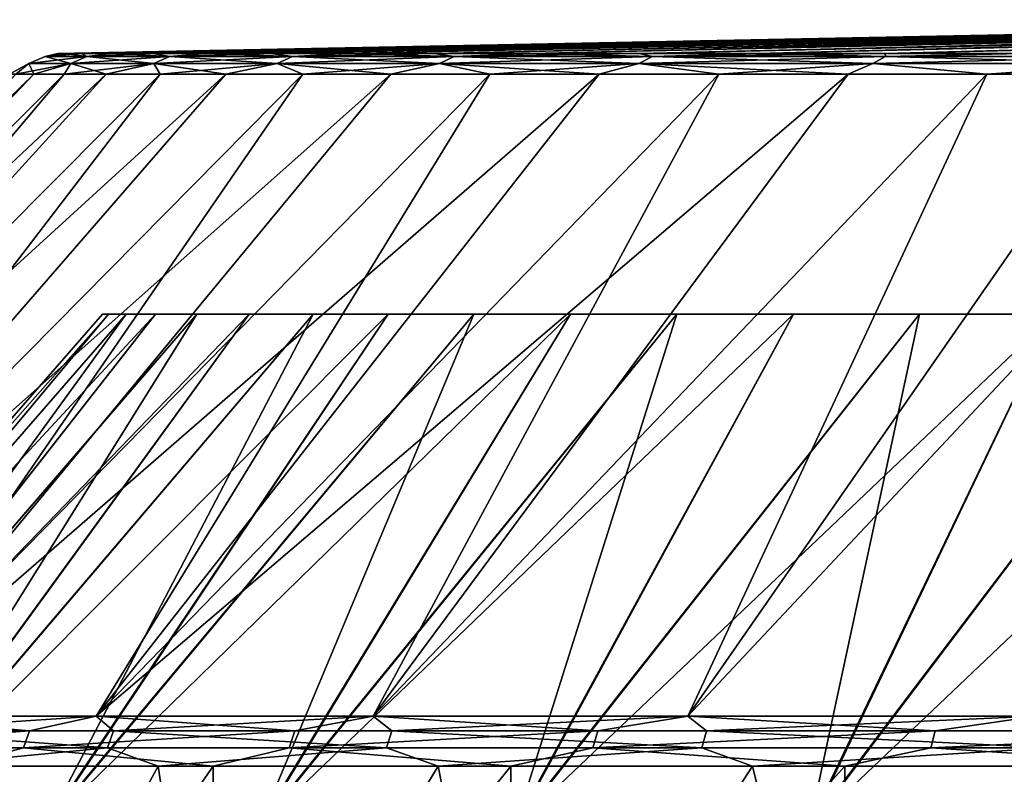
# Model space of a CAD drawing. Header units: millimetres. Extents: x -139 to 106, y -8 to 139.
# Tile 354 of 459: x 5.81 to 9.99, y 136.1 to 139.31. Entities that reach past the tile are written whole.
import ezdxf

# ---------------------------------------------------------------- set-up
doc = ezdxf.new("R2010")
doc.units = ezdxf.units.MM
doc.header["$LTSCALE"] = 53.842063
for name, color, linetype in [('342', 7, 'CONTINUOUS'), ('343', 7, 'CONTINUOUS'), ('344', 7, 'CONTINUOUS'), ('347', 7, 'CONTINUOUS'), ('348', 7, 'CONTINUOUS'), ('351', 7, 'CONTINUOUS'), ('360', 7, 'CONTINUOUS'), ('362', 7, 'CONTINUOUS')]:
    doc.layers.add(name, color=color, linetype=linetype)

msp = doc.modelspace()

# ---------------------------------------------------------------- linework, layer by layer
at = {"layer": '342', "color": 8, "linetype": 'CONTINUOUS'}
for points in [[(6.631, 134.5629, -10.9234), (5.5342, 134.5629, -9.3057), (6.631, 136.1386, -10.9234), (6.631, 134.5629, -10.9234)], [(6.631, 136.1386, -10.9234), (5.5342, 134.5629, -9.3057), (5.5342, 136.1386, -9.3057), (6.631, 136.1386, -10.9234)], [(7.8962, 134.5629, -12.413), (6.631, 134.5629, -10.9234), (7.8962, 136.1386, -12.413), (7.8962, 134.5629, -12.413)], [(7.8962, 136.1386, -12.413), (6.631, 134.5629, -10.9234), (6.631, 136.1386, -10.9234), (7.8962, 136.1386, -12.413)], [(9.3151, 134.5629, -13.757), (7.8962, 134.5629, -12.413), (9.3151, 136.1386, -13.757), (9.3151, 134.5629, -13.757)], [(9.3151, 136.1386, -13.757), (7.8962, 134.5629, -12.413), (7.8962, 136.1386, -12.413), (9.3151, 136.1386, -13.757)], [(10.871, 134.5629, -14.9398), (9.3151, 134.5629, -13.757), (10.871, 136.1386, -14.9398), (10.871, 134.5629, -14.9398)], [(10.871, 136.1386, -14.9398), (9.3151, 134.5629, -13.757), (9.3151, 136.1386, -13.757), (10.871, 136.1386, -14.9398)]]:
    msp.add_3dface(points, dxfattribs=at)
at = {"layer": '343', "color": 8, "linetype": 'CONTINUOUS'}
for points in [[(5.3687, 136.1386, 9.025), (5.5342, 134.5629, 9.3058), (6.3977, 136.1386, 10.6095), (5.3687, 136.1386, 9.025)], [(5.5342, 134.5629, 9.3058), (6.631, 134.5629, 10.9234), (6.3977, 136.1386, 10.6095), (5.5342, 134.5629, 9.3058)], [(6.3977, 136.1386, 10.6095), (6.631, 134.5629, 10.9234), (7.5867, 136.1386, 12.0778), (6.3977, 136.1386, 10.6095)], [(6.631, 134.5629, 10.9234), (7.8962, 134.5629, 12.413), (7.5867, 136.1386, 12.0778), (6.631, 134.5629, 10.9234)], [(7.5867, 136.1386, 12.0778), (7.8962, 134.5629, 12.413), (8.9226, 136.1386, 13.4138), (7.5867, 136.1386, 12.0778)], [(7.8962, 134.5629, 12.413), (9.3151, 134.5629, 13.757), (8.9226, 136.1386, 13.4138), (7.8962, 134.5629, 12.413)], [(8.9226, 136.1386, 13.4138), (9.3151, 134.5629, 13.757), (10.3909, 136.1386, 14.6028), (8.9226, 136.1386, 13.4138)], [(9.3151, 134.5629, 13.757), (10.871, 134.5629, 14.9398), (10.3909, 136.1386, 14.6028), (9.3151, 134.5629, 13.757)]]:
    msp.add_3dface(points, dxfattribs=at)
at = {"layer": '344', "color": 8, "linetype": 'CONTINUOUS'}
for points in [[(4.8957, 136.2887, -8.0615), (5.1307, 136.3508, -8.4136), (5.8497, 136.2887, -9.7368), (4.8957, 136.2887, -8.0615)], [(5.1307, 136.3508, -8.4136), (6.1334, 136.3508, -10.0801), (5.8497, 136.2887, -9.7368), (5.1307, 136.3508, -8.4136)], [(6.1334, 136.3508, 10.0801), (5.1307, 136.3508, 8.4136), (5.1937, 136.2887, 8.6312), (6.1334, 136.3508, 10.0801)], [(6.2068, 136.2887, 10.2714), (6.1334, 136.3508, 10.0801), (5.1937, 136.2887, 8.6312), (6.2068, 136.2887, 10.2714)], [(5.8497, 136.2887, -9.7368), (6.1334, 136.3508, -10.0801), (6.9773, 136.2887, -11.3006), (5.8497, 136.2887, -9.7368)], [(6.1334, 136.3508, -10.0801), (7.3104, 136.3508, -11.6284), (6.9773, 136.2887, -11.3006), (6.1334, 136.3508, -10.0801)], [(7.3104, 136.3508, 11.6284), (6.1334, 136.3508, 10.0801), (6.2068, 136.2887, 10.2714), (7.3104, 136.3508, 11.6284)], [(7.3896, 136.2887, 11.7939), (7.3104, 136.3508, 11.6284), (6.2068, 136.2887, 10.2714), (7.3896, 136.2887, 11.7939)], [(6.9773, 136.2887, -11.3006), (7.3104, 136.3508, -11.6284), (8.2656, 136.2887, -12.7348), (6.9773, 136.2887, -11.3006)], [(7.3104, 136.3508, -11.6284), (8.6479, 136.3508, -13.0404), (8.2656, 136.2887, -12.7348), (7.3104, 136.3508, -11.6284)], [(8.6479, 136.3508, 13.0404), (7.3104, 136.3508, 11.6284), (7.3896, 136.2887, 11.7939), (8.6479, 136.3508, 13.0404)], [(8.7283, 136.2887, 13.1813), (8.6479, 136.3508, 13.0404), (7.3896, 136.2887, 11.7939), (8.7283, 136.2887, 13.1813)], [(8.2656, 136.2887, -12.7348), (8.6479, 136.3508, -13.0404), (9.6999, 136.2887, -14.0232), (8.2656, 136.2887, -12.7348)], [(8.6479, 136.3508, -13.0404), (10.1302, 136.3508, -14.2995), (9.6999, 136.2887, -14.0232), (8.6479, 136.3508, -13.0404)], [(10.1302, 136.3508, 14.2995), (8.6479, 136.3508, 13.0404), (8.7283, 136.2887, 13.1813), (10.1302, 136.3508, 14.2995)], [(10.2076, 136.2887, 14.4176), (10.1302, 136.3508, 14.2995), (8.7283, 136.2887, 13.1813), (10.2076, 136.2887, 14.4176)], [(9.6999, 136.2887, -14.0232), (10.1302, 136.3508, -14.2995), (11.2636, 136.2887, -15.1508), (9.6999, 136.2887, -14.0232)], [(5.8244, 136.2163, -9.753), (4.8688, 136.2163, -8.0749), (5.8497, 136.2887, -9.7368), (5.8244, 136.2163, -9.753)], [(4.8688, 136.2163, -8.0749), (4.8957, 136.2887, -8.0615), (5.8497, 136.2887, -9.7368), (4.8688, 136.2163, -8.0749)], [(5.1673, 136.2163, 8.6455), (6.1822, 136.2163, 10.2885), (5.1937, 136.2887, 8.6312), (5.1673, 136.2163, 8.6455)], [(6.1822, 136.2163, 10.2885), (6.2068, 136.2887, 10.2714), (5.1937, 136.2887, 8.6312), (6.1822, 136.2163, 10.2885)], [(6.9539, 136.2163, -11.3194), (5.8244, 136.2163, -9.753), (6.9773, 136.2887, -11.3006), (6.9539, 136.2163, -11.3194)], [(5.8244, 136.2163, -9.753), (5.8497, 136.2887, -9.7368), (6.9773, 136.2887, -11.3006), (5.8244, 136.2163, -9.753)], [(6.1822, 136.2163, 10.2885), (7.3669, 136.2163, 11.8135), (6.2068, 136.2887, 10.2714), (6.1822, 136.2163, 10.2885)], [(7.3669, 136.2163, 11.8135), (7.3896, 136.2887, 11.7939), (6.2068, 136.2887, 10.2714), (7.3669, 136.2163, 11.8135)], [(8.2444, 136.2163, -12.756), (6.9539, 136.2163, -11.3194), (8.2656, 136.2887, -12.7348), (8.2444, 136.2163, -12.756)], [(6.9539, 136.2163, -11.3194), (6.9773, 136.2887, -11.3006), (8.2656, 136.2887, -12.7348), (6.9539, 136.2163, -11.3194)], [(7.3669, 136.2163, 11.8135), (8.7078, 136.2163, 13.2032), (7.3896, 136.2887, 11.7939), (7.3669, 136.2163, 11.8135)], [(8.7078, 136.2163, 13.2032), (8.7283, 136.2887, 13.1813), (7.3896, 136.2887, 11.7939), (8.7078, 136.2163, 13.2032)], [(9.681, 136.2163, -14.0465), (8.2444, 136.2163, -12.756), (9.6999, 136.2887, -14.0232), (9.681, 136.2163, -14.0465)], [(8.2444, 136.2163, -12.756), (8.2656, 136.2887, -12.7348), (9.6999, 136.2887, -14.0232), (8.2444, 136.2163, -12.756)], [(8.7078, 136.2163, 13.2032), (10.1896, 136.2163, 14.4416), (8.7283, 136.2887, 13.1813), (8.7078, 136.2163, 13.2032)], [(10.1896, 136.2163, 14.4416), (10.2076, 136.2887, 14.4176), (8.7283, 136.2887, 13.1813), (10.1896, 136.2163, 14.4416)], [(11.2474, 136.2163, -15.176), (9.681, 136.2163, -14.0465), (11.2636, 136.2887, -15.1508), (11.2474, 136.2163, -15.176)], [(9.681, 136.2163, -14.0465), (9.6999, 136.2887, -14.0232), (11.2636, 136.2887, -15.1508), (9.681, 136.2163, -14.0465)], [(5.8244, 136.2163, -9.753), (5.5342, 136.1386, -9.3057), (4.8688, 136.2163, -8.0749), (5.8244, 136.2163, -9.753)], [(5.1673, 136.2163, 8.6455), (5.3687, 136.1386, 9.025), (6.1822, 136.2163, 10.2885), (5.1673, 136.2163, 8.6455)], [(5.3687, 136.1386, 9.025), (6.3977, 136.1386, 10.6095), (6.1822, 136.2163, 10.2885), (5.3687, 136.1386, 9.025)], [(6.631, 136.1386, -10.9234), (5.5342, 136.1386, -9.3057), (5.8244, 136.2163, -9.753), (6.631, 136.1386, -10.9234)], [(6.9539, 136.2163, -11.3194), (6.631, 136.1386, -10.9234), (5.8244, 136.2163, -9.753), (6.9539, 136.2163, -11.3194)], [(6.1822, 136.2163, 10.2885), (6.3977, 136.1386, 10.6095), (7.3669, 136.2163, 11.8135), (6.1822, 136.2163, 10.2885)], [(6.3977, 136.1386, 10.6095), (7.5867, 136.1386, 12.0778), (7.3669, 136.2163, 11.8135), (6.3977, 136.1386, 10.6095)], [(7.8962, 136.1386, -12.413), (6.631, 136.1386, -10.9234), (6.9539, 136.2163, -11.3194), (7.8962, 136.1386, -12.413)], [(8.2444, 136.2163, -12.756), (7.8962, 136.1386, -12.413), (6.9539, 136.2163, -11.3194), (8.2444, 136.2163, -12.756)], [(7.3669, 136.2163, 11.8135), (7.5867, 136.1386, 12.0778), (8.7078, 136.2163, 13.2032), (7.3669, 136.2163, 11.8135)], [(7.5867, 136.1386, 12.0778), (8.9226, 136.1386, 13.4138), (8.7078, 136.2163, 13.2032), (7.5867, 136.1386, 12.0778)], [(9.3151, 136.1386, -13.757), (7.8962, 136.1386, -12.413), (8.2444, 136.2163, -12.756), (9.3151, 136.1386, -13.757)], [(9.681, 136.2163, -14.0465), (9.3151, 136.1386, -13.757), (8.2444, 136.2163, -12.756), (9.681, 136.2163, -14.0465)], [(8.7078, 136.2163, 13.2032), (8.9226, 136.1386, 13.4138), (10.1896, 136.2163, 14.4416), (8.7078, 136.2163, 13.2032)], [(8.9226, 136.1386, 13.4138), (10.3909, 136.1386, 14.6028), (10.1896, 136.2163, 14.4416), (8.9226, 136.1386, 13.4138)], [(10.871, 136.1386, -14.9398), (9.3151, 136.1386, -13.757), (9.681, 136.2163, -14.0465), (10.871, 136.1386, -14.9398)], [(11.2474, 136.2163, -15.176), (10.871, 136.1386, -14.9398), (9.681, 136.2163, -14.0465), (11.2474, 136.2163, -15.176)]]:
    msp.add_3dface(points, dxfattribs=at)
at = {"layer": '347', "color": 8, "linetype": 'CONTINUOUS'}
for points in [[(3.2749, 136.3508, -2.9059), (3.0647, 136.3508, -0.9725), (5.8688, 139.0783, -1.7686), (3.2749, 136.3508, -2.9059)], [(5.8688, 139.0783, -1.7686), (3.0647, 136.3508, -0.9725), (5.7916, 139.0783, -0.8858), (5.8688, 139.0783, -1.7686)], [(3.693, 136.3508, -4.8054), (3.2749, 136.3508, -2.9059), (6.1765, 139.0783, -3.5133), (3.693, 136.3508, -4.8054)], [(6.1765, 139.0783, -3.5133), (3.2749, 136.3508, -2.9059), (5.9973, 139.0783, -2.6455), (6.1765, 139.0783, -3.5133)], [(5.9973, 139.0783, -2.6455), (3.2749, 136.3508, -2.9059), (5.8688, 139.0783, -1.7686), (5.9973, 139.0783, -2.6455)], [(3.2749, 136.3508, 2.9059), (3.693, 136.3508, 4.8054), (5.9973, 139.0783, 2.6455), (3.2749, 136.3508, 2.9059)], [(5.7916, 139.0783, 0.8858), (3.2749, 136.3508, 2.9059), (5.8688, 139.0783, 1.7686), (5.7916, 139.0783, 0.8858)], [(5.8688, 139.0783, 1.7686), (3.2749, 136.3508, 2.9059), (5.9973, 139.0783, 2.6455), (5.8688, 139.0783, 1.7686)], [(4.314, 136.3508, -6.6485), (3.693, 136.3508, -4.8054), (6.6846, 139.0783, -5.2105), (4.314, 136.3508, -6.6485)], [(6.6846, 139.0783, -5.2105), (3.693, 136.3508, -4.8054), (6.4058, 139.0783, -4.3693), (6.6846, 139.0783, -5.2105)], [(6.4058, 139.0783, -4.3693), (3.693, 136.3508, -4.8054), (6.1765, 139.0783, -3.5133), (6.4058, 139.0783, -4.3693)], [(3.693, 136.3508, 4.8054), (4.314, 136.3508, 6.6485), (6.4058, 139.0783, 4.3693), (3.693, 136.3508, 4.8054)], [(5.9973, 139.0783, 2.6455), (3.693, 136.3508, 4.8054), (6.1765, 139.0783, 3.5134), (5.9973, 139.0783, 2.6455)], [(6.1765, 139.0783, 3.5134), (3.693, 136.3508, 4.8054), (6.4058, 139.0783, 4.3693), (6.1765, 139.0783, 3.5134)], [(5.1307, 136.3508, -8.4136), (4.314, 136.3508, -6.6485), (7.3863, 139.0783, -6.8373), (5.1307, 136.3508, -8.4136)], [(7.3863, 139.0783, -6.8373), (4.314, 136.3508, -6.6485), (7.0118, 139.0783, -6.0341), (7.3863, 139.0783, -6.8373)], [(7.0118, 139.0783, -6.0341), (4.314, 136.3508, -6.6485), (6.6846, 139.0783, -5.2105), (7.0118, 139.0783, -6.0341)], [(4.314, 136.3508, 6.6485), (5.1307, 136.3508, 8.4136), (7.0118, 139.0783, 6.0341), (4.314, 136.3508, 6.6485)], [(6.4058, 139.0783, 4.3693), (4.314, 136.3508, 6.6485), (6.6846, 139.0783, 5.2106), (6.4058, 139.0783, 4.3693)], [(6.6846, 139.0783, 5.2106), (4.314, 136.3508, 6.6485), (7.0118, 139.0783, 6.0341), (6.6846, 139.0783, 5.2106)], [(6.1334, 136.3508, -10.0801), (5.1307, 136.3508, -8.4136), (8.2721, 139.0783, -8.3715), (6.1334, 136.3508, -10.0801)], [(8.2721, 139.0783, -8.3715), (5.1307, 136.3508, -8.4136), (7.8069, 139.0783, -7.6173), (8.2721, 139.0783, -8.3715)], [(7.8069, 139.0783, -7.6173), (5.1307, 136.3508, -8.4136), (7.3863, 139.0783, -6.8373), (7.8069, 139.0783, -7.6173)], [(5.1307, 136.3508, 8.4136), (6.1334, 136.3508, 10.0801), (7.8069, 139.0783, 7.6173), (5.1307, 136.3508, 8.4136)], [(7.0118, 139.0783, 6.0341), (5.1307, 136.3508, 8.4136), (7.3863, 139.0783, 6.8373), (7.0118, 139.0783, 6.0341)], [(7.3863, 139.0783, 6.8373), (5.1307, 136.3508, 8.4136), (7.8069, 139.0783, 7.6173), (7.3863, 139.0783, 6.8373)], [(7.3104, 136.3508, -11.6284), (6.1334, 136.3508, -10.0801), (9.33, 139.0783, -9.7926), (7.3104, 136.3508, -11.6284)], [(9.33, 139.0783, -9.7926), (6.1334, 136.3508, -10.0801), (8.7804, 139.0783, -9.0975), (9.33, 139.0783, -9.7926)], [(8.7804, 139.0783, -9.0975), (6.1334, 136.3508, -10.0801), (8.2721, 139.0783, -8.3715), (8.7804, 139.0783, -9.0975)], [(6.1334, 136.3508, 10.0801), (7.3104, 136.3508, 11.6284), (8.7804, 139.0783, 9.0975), (6.1334, 136.3508, 10.0801)], [(7.8069, 139.0783, 7.6173), (6.1334, 136.3508, 10.0801), (8.2721, 139.0783, 8.3716), (7.8069, 139.0783, 7.6173)], [(8.2721, 139.0783, 8.3716), (6.1334, 136.3508, 10.0801), (8.7804, 139.0783, 9.0975), (8.2721, 139.0783, 8.3716)], [(8.6479, 136.3508, -13.0404), (7.3104, 136.3508, -11.6284), (9.9192, 139.0783, -10.4546), (8.6479, 136.3508, -13.0404)], [(9.9192, 139.0783, -10.4546), (7.3104, 136.3508, -11.6284), (9.33, 139.0783, -9.7926), (9.9192, 139.0783, -10.4546)], [(7.3104, 136.3508, 11.6284), (8.6479, 136.3508, 13.0404), (9.9192, 139.0783, 10.4546), (7.3104, 136.3508, 11.6284)], [(8.7804, 139.0783, 9.0975), (7.3104, 136.3508, 11.6284), (9.3301, 139.0783, 9.7926), (8.7804, 139.0783, 9.0975)], [(9.3301, 139.0783, 9.7926), (7.3104, 136.3508, 11.6284), (9.9192, 139.0783, 10.4546), (9.3301, 139.0783, 9.7926)], [(10.1302, 136.3508, -14.2995), (8.6479, 136.3508, -13.0404), (11.2078, 139.0783, -11.6704), (10.1302, 136.3508, -14.2995)], [(11.2078, 139.0783, -11.6704), (8.6479, 136.3508, -13.0404), (10.5458, 139.0783, -11.0813), (11.2078, 139.0783, -11.6704)], [(10.5458, 139.0783, -11.0813), (8.6479, 136.3508, -13.0404), (9.9192, 139.0783, -10.4546), (10.5458, 139.0783, -11.0813)], [(8.6479, 136.3508, 13.0404), (10.1302, 136.3508, 14.2995), (10.5458, 139.0783, 11.0813), (8.6479, 136.3508, 13.0404)], [(9.9192, 139.0783, 10.4546), (8.6479, 136.3508, 13.0404), (10.5458, 139.0783, 11.0813), (9.9192, 139.0783, 10.4546)]]:
    msp.add_3dface(points, dxfattribs=at)
at = {"layer": '348', "color": 8, "linetype": 'CONTINUOUS'}
for points in [[(6.0255, 139.1246, -2.455), (5.8479, 139.1246, -0.8215), (6.0943, 139.1545, -2.4437), (6.0255, 139.1246, -2.455)], [(5.8479, 139.1246, -0.8215), (5.8479, 139.1246, 0.8215), (5.9174, 139.1545, -0.8178), (5.8479, 139.1246, -0.8215)], [(5.8479, 139.1246, -0.8215), (5.9174, 139.1545, -0.8178), (6.0943, 139.1545, -2.4437), (5.8479, 139.1246, -0.8215)], [(5.8479, 139.1246, 0.8215), (6.0255, 139.1246, 2.455), (5.9174, 139.1545, 0.8178), (5.8479, 139.1246, 0.8215)], [(5.8479, 139.1246, 0.8215), (5.9174, 139.1545, 0.8178), (5.9174, 139.1545, -0.8178), (5.8479, 139.1246, 0.8215)], [(5.9955, 139.166, -0.8739), (6.0717, 139.166, -1.7449), (5.9174, 139.1545, -0.8178), (5.9955, 139.166, -0.8739)], [(5.9174, 139.1545, -0.8178), (6.0717, 139.166, -1.7449), (6.0943, 139.1545, -2.4437), (5.9174, 139.1545, -0.8178)], [(5.9701, 139.166, 0), (5.9955, 139.166, -0.8739), (5.9174, 139.1545, -0.8178), (5.9701, 139.166, 0)], [(5.9955, 139.166, 0.8739), (5.9701, 139.166, 0), (5.9174, 139.1545, 0.8178), (5.9955, 139.166, 0.8739)], [(5.9174, 139.1545, 0.8178), (5.9701, 139.166, 0), (5.9174, 139.1545, -0.8178), (5.9174, 139.1545, 0.8178)], [(6.0943, 139.1545, 2.4437), (5.9955, 139.166, 0.8739), (5.9174, 139.1545, 0.8178), (6.0943, 139.1545, 2.4437)], [(6.0255, 139.1246, 2.455), (6.0943, 139.1545, 2.4437), (5.9174, 139.1545, 0.8178), (6.0255, 139.1246, 2.455)], [(6.0717, 139.166, 1.7449), (5.9955, 139.166, 0.8739), (6.0943, 139.1545, 2.4437), (6.0717, 139.166, 1.7449)], [(6.3788, 139.1246, -4.0597), (6.0255, 139.1246, -2.455), (6.4459, 139.1545, -4.0411), (6.3788, 139.1246, -4.0597)], [(6.0255, 139.1246, -2.455), (6.0943, 139.1545, -2.4437), (6.4459, 139.1545, -4.0411), (6.0255, 139.1246, -2.455)], [(6.0255, 139.1246, 2.455), (6.3788, 139.1246, 4.0597), (6.0943, 139.1545, 2.4437), (6.0255, 139.1246, 2.455)], [(6.0717, 139.166, -1.7449), (6.1984, 139.166, -2.61), (6.0943, 139.1545, -2.4437), (6.0717, 139.166, -1.7449)], [(6.1984, 139.166, 2.61), (6.0717, 139.166, 1.7449), (6.0943, 139.1545, 2.4437), (6.1984, 139.166, 2.61)], [(6.1984, 139.166, -2.61), (6.3752, 139.166, -3.4662), (6.0943, 139.1545, -2.4437), (6.1984, 139.166, -2.61)], [(6.0943, 139.1545, -2.4437), (6.3752, 139.166, -3.4662), (6.4459, 139.1545, -4.0411), (6.0943, 139.1545, -2.4437)], [(6.4459, 139.1545, 4.0411), (6.1984, 139.166, 2.61), (6.0943, 139.1545, 2.4437), (6.4459, 139.1545, 4.0411)], [(6.3788, 139.1246, 4.0597), (6.4459, 139.1545, 4.0411), (6.0943, 139.1545, 2.4437), (6.3788, 139.1246, 4.0597)], [(6.3752, 139.166, 3.4662), (6.1984, 139.166, 2.61), (6.4459, 139.1545, 4.0411), (6.3752, 139.166, 3.4662)], [(6.3752, 139.166, -3.4662), (6.6015, 139.166, -4.3108), (6.4459, 139.1545, -4.0411), (6.3752, 139.166, -3.4662)], [(6.6015, 139.166, 4.3108), (6.3752, 139.166, 3.4662), (6.4459, 139.1545, 4.0411), (6.6015, 139.166, 4.3108)], [(6.9034, 139.1246, -5.6168), (6.3788, 139.1246, -4.0597), (6.9681, 139.1545, -5.591), (6.9034, 139.1246, -5.6168)], [(6.3788, 139.1246, -4.0597), (6.4459, 139.1545, -4.0411), (6.9681, 139.1545, -5.591), (6.3788, 139.1246, -4.0597)], [(6.3788, 139.1246, 4.0597), (6.9034, 139.1246, 5.6168), (6.4459, 139.1545, 4.0411), (6.3788, 139.1246, 4.0597)], [(6.6015, 139.166, -4.3108), (6.8765, 139.166, -5.1407), (6.4459, 139.1545, -4.0411), (6.6015, 139.166, -4.3108)], [(6.4459, 139.1545, -4.0411), (6.8765, 139.166, -5.1407), (6.9681, 139.1545, -5.591), (6.4459, 139.1545, -4.0411)], [(6.9681, 139.1545, 5.591), (6.6015, 139.166, 4.3108), (6.4459, 139.1545, 4.0411), (6.9681, 139.1545, 5.591)], [(6.9034, 139.1246, 5.6168), (6.9681, 139.1545, 5.591), (6.4459, 139.1545, 4.0411), (6.9034, 139.1246, 5.6168)], [(6.8765, 139.166, 5.1407), (6.6015, 139.166, 4.3108), (6.9681, 139.1545, 5.591), (6.8765, 139.166, 5.1407)], [(6.8765, 139.166, -5.1407), (7.1993, 139.166, -5.9532), (6.9681, 139.1545, -5.591), (6.8765, 139.166, -5.1407)], [(7.1993, 139.166, 5.9532), (6.8765, 139.166, 5.1407), (6.9681, 139.1545, 5.591), (7.1993, 139.166, 5.9532)], [(7.5933, 139.1246, -7.108), (6.9034, 139.1246, -5.6168), (7.6548, 139.1545, -7.0754), (7.5933, 139.1246, -7.108)], [(6.9034, 139.1246, -5.6168), (6.9681, 139.1545, -5.591), (7.6548, 139.1545, -7.0754), (6.9034, 139.1246, -5.6168)], [(6.9034, 139.1246, 5.6168), (7.5933, 139.1246, 7.108), (6.9681, 139.1545, 5.591), (6.9034, 139.1246, 5.6168)], [(7.1993, 139.166, -5.9532), (7.5688, 139.166, -6.7456), (6.9681, 139.1545, -5.591), (7.1993, 139.166, -5.9532)], [(6.9681, 139.1545, -5.591), (7.5688, 139.166, -6.7456), (7.6548, 139.1545, -7.0754), (6.9681, 139.1545, -5.591)], [(7.6548, 139.1545, 7.0754), (7.1993, 139.166, 5.9532), (6.9681, 139.1545, 5.591), (7.6548, 139.1545, 7.0754)], [(7.5933, 139.1246, 7.108), (7.6548, 139.1545, 7.0754), (6.9681, 139.1545, 5.591), (7.5933, 139.1246, 7.108)], [(7.5688, 139.166, 6.7456), (7.1993, 139.166, 5.9532), (7.6548, 139.1545, 7.0754), (7.5688, 139.166, 6.7456)], [(7.5688, 139.166, -6.7456), (7.9838, 139.166, -7.5152), (7.6548, 139.1545, -7.0754), (7.5688, 139.166, -6.7456)], [(7.9838, 139.166, 7.5152), (7.5688, 139.166, 6.7456), (7.6548, 139.1545, 7.0754), (7.9838, 139.166, 7.5152)], [(8.4404, 139.1246, -8.5159), (7.5933, 139.1246, -7.108), (8.4981, 139.1545, -8.4768), (8.4404, 139.1246, -8.5159)], [(7.5933, 139.1246, -7.108), (7.6548, 139.1545, -7.0754), (8.4981, 139.1545, -8.4768), (7.5933, 139.1246, -7.108)], [(7.5933, 139.1246, 7.108), (8.4404, 139.1246, 8.5159), (7.6548, 139.1545, 7.0754), (7.5933, 139.1246, 7.108)], [(7.9838, 139.166, -7.5152), (8.4428, 139.166, -8.2593), (7.6548, 139.1545, -7.0754), (7.9838, 139.166, -7.5152)], [(7.6548, 139.1545, -7.0754), (8.4428, 139.166, -8.2593), (8.4981, 139.1545, -8.4768), (7.6548, 139.1545, -7.0754)], [(8.4981, 139.1545, 8.4768), (7.9838, 139.166, 7.5152), (7.6548, 139.1545, 7.0754), (8.4981, 139.1545, 8.4768)], [(8.4404, 139.1246, 8.5159), (8.4981, 139.1545, 8.4768), (7.6548, 139.1545, 7.0754), (8.4404, 139.1246, 8.5159)], [(8.4428, 139.166, 8.2593), (7.9838, 139.166, 7.5152), (8.4981, 139.1545, 8.4768), (8.4428, 139.166, 8.2593)], [(9.4348, 139.1246, -9.824), (8.4404, 139.1246, -8.5159), (9.4879, 139.1545, -9.7789), (9.4348, 139.1246, -9.824)], [(8.4404, 139.1246, -8.5159), (8.4981, 139.1545, -8.4768), (9.4879, 139.1545, -9.7789), (8.4404, 139.1246, -8.5159)], [(8.4404, 139.1246, 8.5159), (9.4348, 139.1246, 9.824), (8.4981, 139.1545, 8.4768), (8.4404, 139.1246, 8.5159)], [(8.4428, 139.166, -8.2593), (8.9443, 139.166, -8.9755), (8.4981, 139.1545, -8.4768), (8.4428, 139.166, -8.2593)], [(8.9443, 139.166, 8.9755), (8.4428, 139.166, 8.2593), (8.4981, 139.1545, 8.4768), (8.9443, 139.166, 8.9755)], [(8.9443, 139.166, -8.9755), (9.4865, 139.166, -9.6613), (8.4981, 139.1545, -8.4768), (8.9443, 139.166, -8.9755)], [(8.4981, 139.1545, -8.4768), (9.4865, 139.166, -9.6613), (9.4879, 139.1545, -9.7789), (8.4981, 139.1545, -8.4768)], [(9.4879, 139.1545, 9.7789), (8.9443, 139.166, 8.9755), (8.4981, 139.1545, 8.4768), (9.4879, 139.1545, 9.7789)], [(9.4348, 139.1246, 9.824), (9.4879, 139.1545, 9.7789), (8.4981, 139.1545, 8.4768), (9.4348, 139.1246, 9.824)], [(9.4865, 139.166, 9.6613), (8.9443, 139.166, 8.9755), (9.4879, 139.1545, 9.7789), (9.4865, 139.166, 9.6613)], [(10.5647, 139.1246, -11.0168), (9.4348, 139.1246, -9.824), (10.6126, 139.1545, -10.9663), (10.5647, 139.1246, -11.0168)], [(9.4348, 139.1246, -9.824), (9.4879, 139.1545, -9.7789), (10.6126, 139.1545, -10.9663), (9.4348, 139.1246, -9.824)], [(9.4348, 139.1246, 9.824), (10.5647, 139.1246, 11.0168), (9.4879, 139.1545, 9.7789), (9.4348, 139.1246, 9.824)], [(9.4865, 139.166, -9.6613), (10.0678, 139.166, -10.3144), (9.4879, 139.1545, -9.7789), (9.4865, 139.166, -9.6613)], [(10.0678, 139.166, 10.3144), (9.4865, 139.166, 9.6613), (9.4879, 139.1545, 9.7789), (10.0678, 139.166, 10.3144)], [(9.4879, 139.1545, -9.7789), (10.0678, 139.166, -10.3144), (10.6126, 139.1545, -10.9663), (9.4879, 139.1545, -9.7789)], [(10.6126, 139.1545, 10.9663), (10.0678, 139.166, 10.3144), (9.4879, 139.1545, 9.7789), (10.6126, 139.1545, 10.9663)], [(10.5647, 139.1246, 11.0168), (10.6126, 139.1545, 10.9663), (9.4879, 139.1545, 9.7789), (10.5647, 139.1246, 11.0168)], [(5.7916, 139.0783, -0.8858), (5.7658, 139.0783, 0), (5.8479, 139.1246, -0.8215), (5.7916, 139.0783, -0.8858)], [(5.7658, 139.0783, 0), (5.7916, 139.0783, 0.8858), (5.8479, 139.1246, 0.8215), (5.7658, 139.0783, 0)], [(5.8479, 139.1246, -0.8215), (5.7658, 139.0783, 0), (5.8479, 139.1246, 0.8215), (5.8479, 139.1246, -0.8215)], [(5.8688, 139.0783, -1.7686), (5.7916, 139.0783, -0.8858), (6.0255, 139.1246, -2.455), (5.8688, 139.0783, -1.7686)], [(6.0255, 139.1246, -2.455), (5.7916, 139.0783, -0.8858), (5.8479, 139.1246, -0.8215), (6.0255, 139.1246, -2.455)], [(5.7916, 139.0783, 0.8858), (5.8688, 139.0783, 1.7686), (5.8479, 139.1246, 0.8215), (5.7916, 139.0783, 0.8858)], [(5.8479, 139.1246, 0.8215), (5.8688, 139.0783, 1.7686), (6.0255, 139.1246, 2.455), (5.8479, 139.1246, 0.8215)], [(5.9973, 139.0783, -2.6455), (5.8688, 139.0783, -1.7686), (6.0255, 139.1246, -2.455), (5.9973, 139.0783, -2.6455)], [(5.8688, 139.0783, 1.7686), (5.9973, 139.0783, 2.6455), (6.0255, 139.1246, 2.455), (5.8688, 139.0783, 1.7686)], [(6.1765, 139.0783, -3.5133), (5.9973, 139.0783, -2.6455), (6.3788, 139.1246, -4.0597), (6.1765, 139.0783, -3.5133)], [(6.3788, 139.1246, -4.0597), (5.9973, 139.0783, -2.6455), (6.0255, 139.1246, -2.455), (6.3788, 139.1246, -4.0597)], [(5.9973, 139.0783, 2.6455), (6.1765, 139.0783, 3.5134), (6.0255, 139.1246, 2.455), (5.9973, 139.0783, 2.6455)], [(6.0255, 139.1246, 2.455), (6.1765, 139.0783, 3.5134), (6.3788, 139.1246, 4.0597), (6.0255, 139.1246, 2.455)], [(6.4058, 139.0783, -4.3693), (6.1765, 139.0783, -3.5133), (6.3788, 139.1246, -4.0597), (6.4058, 139.0783, -4.3693)], [(6.1765, 139.0783, 3.5134), (6.4058, 139.0783, 4.3693), (6.3788, 139.1246, 4.0597), (6.1765, 139.0783, 3.5134)], [(6.9034, 139.1246, -5.6168), (6.4058, 139.0783, -4.3693), (6.3788, 139.1246, -4.0597), (6.9034, 139.1246, -5.6168)], [(6.4058, 139.0783, 4.3693), (6.6846, 139.0783, 5.2106), (6.3788, 139.1246, 4.0597), (6.4058, 139.0783, 4.3693)], [(6.3788, 139.1246, 4.0597), (6.6846, 139.0783, 5.2106), (6.9034, 139.1246, 5.6168), (6.3788, 139.1246, 4.0597)], [(6.6846, 139.0783, -5.2105), (6.4058, 139.0783, -4.3693), (6.9034, 139.1246, -5.6168), (6.6846, 139.0783, -5.2105)], [(7.0118, 139.0783, -6.0341), (6.6846, 139.0783, -5.2105), (6.9034, 139.1246, -5.6168), (7.0118, 139.0783, -6.0341)], [(6.6846, 139.0783, 5.2106), (7.0118, 139.0783, 6.0341), (6.9034, 139.1246, 5.6168), (6.6846, 139.0783, 5.2106)], [(7.5933, 139.1246, -7.108), (7.0118, 139.0783, -6.0341), (6.9034, 139.1246, -5.6168), (7.5933, 139.1246, -7.108)], [(7.0118, 139.0783, 6.0341), (7.3863, 139.0783, 6.8373), (6.9034, 139.1246, 5.6168), (7.0118, 139.0783, 6.0341)], [(6.9034, 139.1246, 5.6168), (7.3863, 139.0783, 6.8373), (7.5933, 139.1246, 7.108), (6.9034, 139.1246, 5.6168)], [(7.3863, 139.0783, -6.8373), (7.0118, 139.0783, -6.0341), (7.5933, 139.1246, -7.108), (7.3863, 139.0783, -6.8373)], [(7.8069, 139.0783, -7.6173), (7.3863, 139.0783, -6.8373), (7.5933, 139.1246, -7.108), (7.8069, 139.0783, -7.6173)], [(7.3863, 139.0783, 6.8373), (7.8069, 139.0783, 7.6173), (7.5933, 139.1246, 7.108), (7.3863, 139.0783, 6.8373)], [(8.4404, 139.1246, -8.5159), (7.8069, 139.0783, -7.6173), (7.5933, 139.1246, -7.108), (8.4404, 139.1246, -8.5159)], [(7.8069, 139.0783, 7.6173), (8.2721, 139.0783, 8.3716), (7.5933, 139.1246, 7.108), (7.8069, 139.0783, 7.6173)], [(7.5933, 139.1246, 7.108), (8.2721, 139.0783, 8.3716), (8.4404, 139.1246, 8.5159), (7.5933, 139.1246, 7.108)], [(8.2721, 139.0783, -8.3715), (7.8069, 139.0783, -7.6173), (8.4404, 139.1246, -8.5159), (8.2721, 139.0783, -8.3715)], [(8.7804, 139.0783, -9.0975), (8.2721, 139.0783, -8.3715), (8.4404, 139.1246, -8.5159), (8.7804, 139.0783, -9.0975)], [(8.2721, 139.0783, 8.3716), (8.7804, 139.0783, 9.0975), (8.4404, 139.1246, 8.5159), (8.2721, 139.0783, 8.3716)], [(9.4348, 139.1246, -9.824), (8.7804, 139.0783, -9.0975), (8.4404, 139.1246, -8.5159), (9.4348, 139.1246, -9.824)], [(8.7804, 139.0783, 9.0975), (9.3301, 139.0783, 9.7926), (8.4404, 139.1246, 8.5159), (8.7804, 139.0783, 9.0975)], [(8.4404, 139.1246, 8.5159), (9.3301, 139.0783, 9.7926), (9.4348, 139.1246, 9.824), (8.4404, 139.1246, 8.5159)], [(9.33, 139.0783, -9.7926), (8.7804, 139.0783, -9.0975), (9.4348, 139.1246, -9.824), (9.33, 139.0783, -9.7926)], [(9.9192, 139.0783, -10.4546), (9.33, 139.0783, -9.7926), (9.4348, 139.1246, -9.824), (9.9192, 139.0783, -10.4546)], [(9.3301, 139.0783, 9.7926), (9.9192, 139.0783, 10.4546), (9.4348, 139.1246, 9.824), (9.3301, 139.0783, 9.7926)], [(10.5647, 139.1246, -11.0168), (9.9192, 139.0783, -10.4546), (9.4348, 139.1246, -9.824), (10.5647, 139.1246, -11.0168)], [(9.4348, 139.1246, 9.824), (9.9192, 139.0783, 10.4546), (10.5647, 139.1246, 11.0168), (9.4348, 139.1246, 9.824)], [(10.5458, 139.0783, -11.0813), (9.9192, 139.0783, -10.4546), (10.5647, 139.1246, -11.0168), (10.5458, 139.0783, -11.0813)], [(9.9192, 139.0783, 10.4546), (10.5458, 139.0783, 11.0813), (10.5647, 139.1246, 11.0168), (9.9192, 139.0783, 10.4546)]]:
    msp.add_3dface(points, dxfattribs=at)
at = {"layer": '351', "color": 8, "linetype": 'CONTINUOUS'}
for points in [[(5.9955, 139.166, -0.8739), (5.9701, 139.166, 0), (13.2757, 139.3102, -0.8704), (5.9955, 139.166, -0.8739)], [(5.9701, 139.166, 0), (5.9955, 139.166, 0.8739), (13.2268, 139.3102), (5.9701, 139.166, 0)], [(5.9701, 139.166, 0), (13.2268, 139.3102), (13.2757, 139.3102, -0.8704), (5.9701, 139.166, 0)], [(6.0717, 139.166, -1.7449), (5.9955, 139.166, -0.8739), (13.2757, 139.3102, -0.8704), (6.0717, 139.166, -1.7449)], [(5.9955, 139.166, 0.8739), (6.0717, 139.166, 1.7449), (13.2757, 139.3102, 0.8704), (5.9955, 139.166, 0.8739)], [(5.9955, 139.166, 0.8739), (13.2757, 139.3102, 0.8704), (13.2268, 139.3102), (5.9955, 139.166, 0.8739)], [(6.1984, 139.166, -2.61), (6.0717, 139.166, -1.7449), (13.4217, 139.3102, -1.7298), (6.1984, 139.166, -2.61)], [(6.0717, 139.166, -1.7449), (13.2757, 139.3102, -0.8704), (13.4217, 139.3102, -1.7298), (6.0717, 139.166, -1.7449)], [(6.0717, 139.166, 1.7449), (6.1984, 139.166, 2.61), (13.2757, 139.3102, 0.8704), (6.0717, 139.166, 1.7449)], [(6.3752, 139.166, -3.4662), (6.1984, 139.166, -2.61), (13.4217, 139.3102, -1.7298), (6.3752, 139.166, -3.4662)], [(6.1984, 139.166, 2.61), (6.3752, 139.166, 3.4662), (13.4217, 139.3102, 1.7298), (6.1984, 139.166, 2.61)], [(6.1984, 139.166, 2.61), (13.4217, 139.3102, 1.7298), (13.2757, 139.3102, 0.8704), (6.1984, 139.166, 2.61)], [(6.6015, 139.166, -4.3108), (6.3752, 139.166, -3.4662), (13.6631, 139.3102, -2.5675), (6.6015, 139.166, -4.3108)], [(6.3752, 139.166, -3.4662), (13.4217, 139.3102, -1.7298), (13.6631, 139.3102, -2.5675), (6.3752, 139.166, -3.4662)], [(6.3752, 139.166, 3.4662), (6.6015, 139.166, 4.3108), (13.4217, 139.3102, 1.7298), (6.3752, 139.166, 3.4662)], [(6.8765, 139.166, -5.1407), (6.6015, 139.166, -4.3108), (13.6631, 139.3102, -2.5675), (6.8765, 139.166, -5.1407)], [(6.6015, 139.166, 4.3108), (6.8765, 139.166, 5.1407), (13.6631, 139.3102, 2.5675), (6.6015, 139.166, 4.3108)], [(6.6015, 139.166, 4.3108), (13.6631, 139.3102, 2.5675), (13.4217, 139.3102, 1.7298), (6.6015, 139.166, 4.3108)], [(7.1993, 139.166, -5.9532), (6.8765, 139.166, -5.1407), (13.9967, 139.3102, -3.3729), (7.1993, 139.166, -5.9532)], [(6.8765, 139.166, -5.1407), (13.6631, 139.3102, -2.5675), (13.9967, 139.3102, -3.3729), (6.8765, 139.166, -5.1407)], [(6.8765, 139.166, 5.1407), (7.1993, 139.166, 5.9532), (13.6631, 139.3102, 2.5675), (6.8765, 139.166, 5.1407)], [(7.5688, 139.166, -6.7456), (7.1993, 139.166, -5.9532), (13.9967, 139.3102, -3.3729), (7.5688, 139.166, -6.7456)], [(7.1993, 139.166, 5.9532), (7.5688, 139.166, 6.7456), (13.9967, 139.3102, 3.3729), (7.1993, 139.166, 5.9532)], [(7.1993, 139.166, 5.9532), (13.9967, 139.3102, 3.3729), (13.6631, 139.3102, 2.5675), (7.1993, 139.166, 5.9532)], [(7.9838, 139.166, -7.5152), (7.5688, 139.166, -6.7456), (14.4183, 139.3102, -4.1358), (7.9838, 139.166, -7.5152)], [(7.5688, 139.166, -6.7456), (13.9967, 139.3102, -3.3729), (14.4183, 139.3102, -4.1358), (7.5688, 139.166, -6.7456)], [(7.5688, 139.166, 6.7456), (7.9838, 139.166, 7.5152), (13.9967, 139.3102, 3.3729), (7.5688, 139.166, 6.7456)], [(8.4428, 139.166, -8.2593), (7.9838, 139.166, -7.5152), (14.4183, 139.3102, -4.1358), (8.4428, 139.166, -8.2593)], [(7.9838, 139.166, 7.5152), (8.4428, 139.166, 8.2593), (14.4183, 139.3102, 4.1358), (7.9838, 139.166, 7.5152)], [(7.9838, 139.166, 7.5152), (14.4183, 139.3102, 4.1358), (13.9967, 139.3102, 3.3729), (7.9838, 139.166, 7.5152)], [(8.9443, 139.166, -8.9755), (8.4428, 139.166, -8.2593), (14.9228, 139.3102, -4.8468), (8.9443, 139.166, -8.9755)], [(8.4428, 139.166, -8.2593), (14.4183, 139.3102, -4.1358), (14.9228, 139.3102, -4.8468), (8.4428, 139.166, -8.2593)], [(8.4428, 139.166, 8.2593), (8.9443, 139.166, 8.9755), (14.4183, 139.3102, 4.1358), (8.4428, 139.166, 8.2593)], [(9.4865, 139.166, -9.6613), (8.9443, 139.166, -8.9755), (14.9228, 139.3102, -4.8468), (9.4865, 139.166, -9.6613)], [(8.9443, 139.166, 8.9755), (9.4865, 139.166, 9.6613), (14.9228, 139.3102, 4.8468), (8.9443, 139.166, 8.9755)], [(8.9443, 139.166, 8.9755), (14.9228, 139.3102, 4.8468), (14.4183, 139.3102, 4.1358), (8.9443, 139.166, 8.9755)], [(10.0678, 139.166, -10.3144), (9.4865, 139.166, -9.6613), (15.5037, 139.3102, -5.4968), (10.0678, 139.166, -10.3144)], [(9.4865, 139.166, -9.6613), (14.9228, 139.3102, -4.8468), (15.5037, 139.3102, -5.4968), (9.4865, 139.166, -9.6613)], [(9.4865, 139.166, 9.6613), (10.0678, 139.166, 10.3144), (14.9228, 139.3102, 4.8468), (9.4865, 139.166, 9.6613)]]:
    msp.add_3dface(points, dxfattribs=at)
at = {"layer": '360', "color": 8, "linetype": 'CONTINUOUS'}
for points in [[(6.161, 138.0593, 0), (6.1861, 138.0593, 0.8628), (4.2504, 135.8704, -0.0038), (6.161, 138.0593, 0)], [(4.2504, 135.8704, -0.0038), (6.1861, 138.0593, 0.8628), (4.3552, 135.8701, 1.8722), (4.2504, 135.8704, -0.0038)], [(6.1861, 138.0593, -0.8628), (6.161, 138.0593, 0), (4.2504, 135.8704, -0.0038), (6.1861, 138.0593, -0.8628)], [(4.3565, 135.8706, -1.8796), (6.1861, 138.0593, -0.8628), (4.2504, 135.8704, -0.0038), (4.3565, 135.8706, -1.8796)], [(6.2614, 138.0593, 1.7229), (6.3864, 138.0593, 2.5767), (4.3552, 135.8701, 1.8722), (6.2614, 138.0593, 1.7229)], [(4.3552, 135.8701, 1.8722), (6.3864, 138.0593, 2.5767), (4.6693, 135.8698, 3.7246), (4.3552, 135.8701, 1.8722)], [(6.1861, 138.0593, 0.8628), (6.2614, 138.0593, 1.7229), (4.3552, 135.8701, 1.8722), (6.1861, 138.0593, 0.8628)], [(6.2614, 138.0593, -1.7229), (6.1861, 138.0593, -0.8628), (4.3565, 135.8706, -1.8796), (6.2614, 138.0593, -1.7229)], [(4.6719, 135.8709, -3.7317), (6.2614, 138.0593, -1.7229), (4.3565, 135.8706, -1.8796), (4.6719, 135.8709, -3.7317)], [(6.5611, 138.0593, 3.4223), (6.7844, 138.0593, 4.2559), (4.6693, 135.8698, 3.7246), (6.5611, 138.0593, 3.4223)], [(4.6693, 135.8698, 3.7246), (6.7844, 138.0593, 4.2559), (5.189, 135.8696, 5.5301), (4.6693, 135.8698, 3.7246)], [(6.3864, 138.0593, 2.5767), (6.5611, 138.0593, 3.4223), (4.6693, 135.8698, 3.7246), (6.3864, 138.0593, 2.5767)], [(6.3864, 138.0593, -2.5767), (6.2614, 138.0593, -1.7229), (4.6719, 135.8709, -3.7317), (6.3864, 138.0593, -2.5767)], [(6.5611, 138.0593, -3.4223), (6.3864, 138.0593, -2.5767), (4.6719, 135.8709, -3.7317), (6.5611, 138.0593, -3.4223)], [(5.1928, 135.8712, -5.5369), (6.5611, 138.0593, -3.4223), (4.6719, 135.8709, -3.7317), (5.1928, 135.8712, -5.5369)], [(7.0559, 138.0593, 5.0753), (7.3747, 138.0593, 5.8777), (5.189, 135.8696, 5.5301), (7.0559, 138.0593, 5.0753)], [(5.189, 135.8696, 5.5301), (7.3747, 138.0593, 5.8777), (5.9075, 135.8693, 7.2662), (5.189, 135.8696, 5.5301)], [(6.7844, 138.0593, 4.2559), (7.0559, 138.0593, 5.0753), (5.189, 135.8696, 5.5301), (6.7844, 138.0593, 4.2559)], [(6.7844, 138.0593, -4.2559), (6.5611, 138.0593, -3.4223), (5.1928, 135.8712, -5.5369), (6.7844, 138.0593, -4.2559)], [(7.0559, 138.0593, -5.0753), (6.7844, 138.0593, -4.2559), (5.1928, 135.8712, -5.5369), (7.0559, 138.0593, -5.0753)], [(5.9125, 135.8714, -7.2723), (7.0559, 138.0593, -5.0753), (5.1928, 135.8712, -5.5369), (5.9125, 135.8714, -7.2723)], [(7.7394, 138.0593, 6.6598), (8.1492, 138.0593, 7.4198), (5.9075, 135.8693, 7.2662), (7.7394, 138.0593, 6.6598)], [(5.9075, 135.8693, 7.2662), (8.1492, 138.0593, 7.4198), (6.816, 135.8691, 8.9108), (5.9075, 135.8693, 7.2662)], [(7.3747, 138.0593, 5.8777), (7.7394, 138.0593, 6.6598), (5.9075, 135.8693, 7.2662), (7.3747, 138.0593, 5.8777)], [(7.3747, 138.0593, -5.8777), (7.0559, 138.0593, -5.0753), (5.9125, 135.8714, -7.2723), (7.3747, 138.0593, -5.8777)], [(7.7394, 138.0593, -6.6598), (7.3747, 138.0593, -5.8777), (5.9125, 135.8714, -7.2723), (7.7394, 138.0593, -6.6598)], [(6.8221, 135.8716, -8.9162), (7.7394, 138.0593, -6.6598), (5.9125, 135.8714, -7.2723), (6.8221, 135.8716, -8.9162)], [(8.6023, 138.0593, 8.1543), (9.0974, 138.0593, 8.8615), (6.816, 135.8691, 8.9108), (8.6023, 138.0593, 8.1543)], [(6.816, 135.8691, 8.9108), (9.0974, 138.0593, 8.8615), (7.903, 135.8689, 10.4433), (6.816, 135.8691, 8.9108)], [(8.1492, 138.0593, 7.4198), (8.6023, 138.0593, 8.1543), (6.816, 135.8691, 8.9108), (8.1492, 138.0593, 7.4198)], [(8.1492, 138.0593, -7.4198), (7.7394, 138.0593, -6.6598), (6.8221, 135.8716, -8.9162), (8.1492, 138.0593, -7.4198)], [(8.6023, 138.0593, -8.1543), (8.1492, 138.0593, -7.4198), (6.8221, 135.8716, -8.9162), (8.6023, 138.0593, -8.1543)], [(7.91, 135.8719, -10.4479), (8.6023, 138.0593, -8.1543), (6.8221, 135.8716, -8.9162), (7.91, 135.8719, -10.4479)], [(9.6329, 138.0593, 9.5387), (10.2065, 138.0593, 10.1833), (7.903, 135.8689, 10.4433), (9.6329, 138.0593, 9.5387)], [(7.903, 135.8689, 10.4433), (10.2065, 138.0593, 10.1833), (9.1547, 135.8687, 11.8444), (7.903, 135.8689, 10.4433)], [(9.0974, 138.0593, 8.8615), (9.6329, 138.0593, 9.5387), (7.903, 135.8689, 10.4433), (9.0974, 138.0593, 8.8615)], [(9.0974, 138.0593, -8.8615), (8.6023, 138.0593, -8.1543), (7.91, 135.8719, -10.4479), (9.0974, 138.0593, -8.8615)], [(9.6329, 138.0593, -9.5387), (9.0974, 138.0593, -8.8615), (7.91, 135.8719, -10.4479), (9.6329, 138.0593, -9.5387)], [(9.1626, 135.8721, -11.8481), (9.6329, 138.0593, -9.5387), (7.91, 135.8719, -10.4479), (9.1626, 135.8721, -11.8481)], [(10.8171, 138.0593, 10.7939), (11.4618, 138.0593, 11.3676), (9.1547, 135.8687, 11.8444), (10.8171, 138.0593, 10.7939)], [(9.1547, 135.8687, 11.8444), (11.4618, 138.0593, 11.3676), (10.5555, 135.8685, 13.0966), (9.1547, 135.8687, 11.8444)], [(10.2065, 138.0593, 10.1833), (10.8171, 138.0593, 10.7939), (9.1547, 135.8687, 11.8444), (10.2065, 138.0593, 10.1833)], [(10.2065, 138.0593, -10.1833), (9.6329, 138.0593, -9.5387), (9.1626, 135.8721, -11.8481), (10.2065, 138.0593, -10.1833)], [(10.8171, 138.0593, -10.7939), (10.2065, 138.0593, -10.1833), (9.1626, 135.8721, -11.8481), (10.8171, 138.0593, -10.7939)], [(10.5641, 135.8722, -13.0992), (10.8171, 138.0593, -10.7939), (9.1626, 135.8721, -11.8481), (10.5641, 135.8722, -13.0992)]]:
    msp.add_3dface(points, dxfattribs=at)
at = {"layer": '362', "color": 8, "linetype": 'CONTINUOUS'}
for points in [[(6.1861, 138.0593, 0.8628), (6.161, 138.0593, 0), (6.1861, 138.0593, -0.8628), (6.1861, 138.0593, 0.8628)], [(6.2614, 138.0593, 1.7229), (6.1861, 138.0593, 0.8628), (6.2614, 138.0593, -1.7229), (6.2614, 138.0593, 1.7229)], [(6.1861, 138.0593, 0.8628), (6.1861, 138.0593, -0.8628), (6.2614, 138.0593, -1.7229), (6.1861, 138.0593, 0.8628)], [(6.3864, 138.0593, 2.5767), (6.2614, 138.0593, 1.7229), (6.3864, 138.0593, -2.5767), (6.3864, 138.0593, 2.5767)], [(6.2614, 138.0593, 1.7229), (6.2614, 138.0593, -1.7229), (6.3864, 138.0593, -2.5767), (6.2614, 138.0593, 1.7229)], [(6.5611, 138.0593, 3.4223), (6.3864, 138.0593, 2.5767), (6.5611, 138.0593, -3.4223), (6.5611, 138.0593, 3.4223)], [(6.3864, 138.0593, 2.5767), (6.3864, 138.0593, -2.5767), (6.5611, 138.0593, -3.4223), (6.3864, 138.0593, 2.5767)], [(6.7844, 138.0593, 4.2559), (6.5611, 138.0593, 3.4223), (6.7844, 138.0593, -4.2559), (6.7844, 138.0593, 4.2559)], [(6.5611, 138.0593, 3.4223), (6.5611, 138.0593, -3.4223), (6.7844, 138.0593, -4.2559), (6.5611, 138.0593, 3.4223)], [(7.0559, 138.0593, 5.0753), (6.7844, 138.0593, 4.2559), (7.0559, 138.0593, -5.0753), (7.0559, 138.0593, 5.0753)], [(6.7844, 138.0593, 4.2559), (6.7844, 138.0593, -4.2559), (7.0559, 138.0593, -5.0753), (6.7844, 138.0593, 4.2559)], [(7.3747, 138.0593, 5.8777), (7.0559, 138.0593, 5.0753), (7.3747, 138.0593, -5.8777), (7.3747, 138.0593, 5.8777)], [(7.0559, 138.0593, 5.0753), (7.0559, 138.0593, -5.0753), (7.3747, 138.0593, -5.8777), (7.0559, 138.0593, 5.0753)], [(7.7394, 138.0593, 6.6598), (7.3747, 138.0593, 5.8777), (7.7394, 138.0593, -6.6598), (7.7394, 138.0593, 6.6598)], [(7.3747, 138.0593, 5.8777), (7.3747, 138.0593, -5.8777), (7.7394, 138.0593, -6.6598), (7.3747, 138.0593, 5.8777)], [(8.1492, 138.0593, 7.4198), (7.7394, 138.0593, 6.6598), (8.1492, 138.0593, -7.4198), (8.1492, 138.0593, 7.4198)], [(7.7394, 138.0593, 6.6598), (7.7394, 138.0593, -6.6598), (8.1492, 138.0593, -7.4198), (7.7394, 138.0593, 6.6598)], [(8.6023, 138.0593, 8.1543), (8.1492, 138.0593, 7.4198), (8.6023, 138.0593, -8.1543), (8.6023, 138.0593, 8.1543)], [(8.1492, 138.0593, 7.4198), (8.1492, 138.0593, -7.4198), (8.6023, 138.0593, -8.1543), (8.1492, 138.0593, 7.4198)], [(9.0974, 138.0593, 8.8615), (8.6023, 138.0593, 8.1543), (9.0974, 138.0593, -8.8615), (9.0974, 138.0593, 8.8615)], [(8.6023, 138.0593, 8.1543), (8.6023, 138.0593, -8.1543), (9.0974, 138.0593, -8.8615), (8.6023, 138.0593, 8.1543)], [(9.6329, 138.0593, 9.5387), (9.0974, 138.0593, 8.8615), (9.6329, 138.0593, -9.5387), (9.6329, 138.0593, 9.5387)], [(9.0974, 138.0593, 8.8615), (9.0974, 138.0593, -8.8615), (9.6329, 138.0593, -9.5387), (9.0974, 138.0593, 8.8615)], [(10.2065, 138.0593, 10.1833), (9.6329, 138.0593, 9.5387), (10.2065, 138.0593, -10.1833), (10.2065, 138.0593, 10.1833)], [(9.6329, 138.0593, 9.5387), (9.6329, 138.0593, -9.5387), (10.2065, 138.0593, -10.1833), (9.6329, 138.0593, 9.5387)]]:
    msp.add_3dface(points, dxfattribs=at)

doc.saveas('drawing.dxf')
